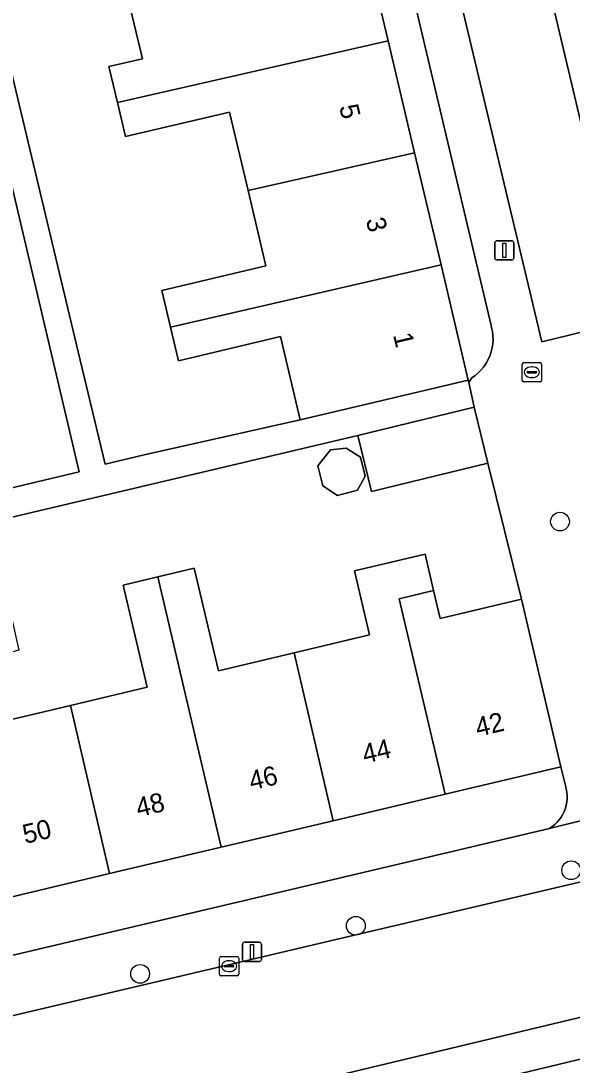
# Model space of a CAD drawing. Extents: x 158031 to 159244, y 380104 to 381214.
# Drawn here: x 158389.8 to 158418.6, y 380830.9 to 380885.4 of the extents above; entities that cross this region are included whole.
import ezdxf

# ---------------------------------------------------------------- set-up
doc = ezdxf.new("R2010")
doc.units = 0
for name, color, linetype in [('IMGEO_Boom', 7, 'Continuous'), ('IMGEO_Brandkraan', 7, 'Continuous'), ('IMGEO_Erf', 7, 'Continuous'), ('IMGEO_Kolk', 7, 'Continuous'), ('IMGEO_Lichtmast', 7, 'Continuous'), ('IMGEO_Muur', 7, 'Continuous'), ('IMGEO_Pand', 7, 'Continuous'), ('IMGEO_Pand_nummerreeks', 7, 'Continuous'), ('IMGEO_Parkeervlak_open', 7, 'Continuous'), ('IMGEO_Rijbaan_lokaal_open', 7, 'Continuous'), ('IMGEO_Voetpad_open', 7, 'Continuous')]:
    doc.layers.add(name, color=color, linetype=linetype)

msp = doc.modelspace()

# ---------------------------------------------------------------- linework, layer by layer
at = {"layer": 'IMGEO_Boom'}
for centre in [(158417.943, 380859.298), (158418.528, 380841.1), (158407.281, 380838.201), (158396.017, 380835.692)]:
    msp.add_circle(centre, 0.489, dxfattribs=at)
at = {"layer": 'IMGEO_Brandkraan'}
for p, q in [((158415.972, 380866.667), (158415.972, 380867.519)), ((158416.047, 380867.593), (158416.899, 380867.593)), ((158416.46, 380867.373), (158416.485, 380867.373)), ((158416.973, 380867.519), (158416.973, 380866.667)), ((158416.231, 380867.087), (158416.231, 380867.099)), ((158416.669, 380867.05), (158416.271, 380867.05)), ((158416.274, 380867.136), (158416.672, 380867.136)), ((158416.483, 380866.813), (158416.458, 380866.813)), ((158416.715, 380867.099), (158416.715, 380867.087)), ((158416.899, 380866.593), (158416.047, 380866.593))]:
    msp.add_line(p, q, dxfattribs=at)
for points in [[(158415.972, 380866.667), (158415.972, 380867.519)], [(158416.047, 380867.593), (158416.899, 380867.593)], [(158416.973, 380867.519), (158416.973, 380866.667)], [(158416.899, 380866.593), (158416.047, 380866.593)]]:
    msp.add_lwpolyline(points, dxfattribs=at)
for centre, radius, start, end in [((158416.049, 380867.517), 0.0765, 91.552, 178.448), ((158416.049, 380867.517), 0.0765, 91.552, 178.448), ((158416.897, 380867.517), 0.0765, 1.552, 88.448), ((158416.897, 380867.517), 0.0765, 1.552, 88.448), ((158416.049, 380866.669), 0.0765, 181.552, 268.448), ((158416.049, 380866.669), 0.0765, 181.552, 268.448), ((158416.271, 380867.096), 0.0403, 85.8775, 175.7526), ((158416.268, 380867.086), 0.0366, 178.938, 274.7102), ((158416.672, 380867.093), 0.043, 264.8664, 352.4533), ((158416.676, 380867.098), 0.0386, 1.7309, 96.639), ((158416.897, 380866.669), 0.0765, 271.552, 358.448), ((158416.897, 380866.669), 0.0765, 271.552, 358.448)]:
    msp.add_arc(centre, radius, start, end, dxfattribs=at)
for centre, major_axis, ratio, start_param, end_param in [((158416.459, 380867.093), (-0.387, 0.002), 0.722429, 4.712389, 7.853982), ((158416.484, 380867.093), (-0.39, 0.002), 0.717154, 1.570796, 4.712389)]:
    msp.add_ellipse(centre, major_axis=major_axis, ratio=ratio, start_param=start_param, end_param=end_param, dxfattribs=at)
at = {"layer": 'IMGEO_Erf'}
for points in [[(158407.583, 380890.235), (158408.966, 380884.383), (158410.346, 380878.544), (158411.729, 380872.693), (158413.149, 380866.686), (158413.191, 380866.551), (158413.336, 380866.795), (158413.513, 380866.92), (158413.678, 380867.06), (158413.829, 380867.214), (158413.967, 380867.382), (158414.088, 380867.56), (158414.194, 380867.75), (158414.282, 380867.947), (158414.352, 380868.152), (158414.403, 380868.362), (158414.436, 380868.576), (158414.449, 380868.792), (158414.443, 380869.009), (158414.417, 380869.224), (158414.373, 380869.435), (158414.344, 380869.537), (158405.883, 380905.251)], [(158384.676, 380902.106), (158392.784, 380868.149), (158394.184, 380862.286), (158396.233, 380862.775), (158404.369, 380864.611), (158403.343, 380868.95), (158398.013, 380867.69), (158397.597, 380869.45), (158397.144, 380871.367), (158402.578, 380872.651), (158401.65, 380876.581), (158400.683, 380880.672), (158395.251, 380879.389), (158394.832, 380881.163), (158394.387, 380883.045), (158396.132, 380883.458), (158395.274, 380887.088)], [(158378.748, 380834.154), (158417.391, 380843.287), (158417.533, 380843.381), (158417.666, 380843.488), (158417.789, 380843.606), (158417.901, 380843.735), (158418.002, 380843.873), (158418.089, 380844.02), (158418.163, 380844.174), (158418.223, 380844.334), (158418.268, 380844.498), (158418.298, 380844.666), (158418.314, 380844.836), (158418.314, 380845.007), (158418.299, 380845.177), (158418.269, 380845.345), (158418.242, 380845.448), (158417.995, 380846.495), (158411.946, 380845.065), (158406.104, 380843.685), (158400.249, 380842.301), (158394.425, 380840.924), (158388.591, 380839.545)]]:
    msp.add_lwpolyline(points, dxfattribs=at)
for points in [[(158388.645, 380879.634), (158384.134, 380878.575), (158384.553, 380876.804), (158379.174, 380875.533), (158380.134, 380871.473), (158381.071, 380867.507), (158386.423, 380868.772), (158386.87, 380866.882), (158387.284, 380865.129), (158381.918, 380863.861), (158382.937, 380859.549), (158392.838, 380861.888)], [(158407.206, 380856.721), (158410.896, 380857.593), (158411.344, 380855.697), (158411.687, 380854.248), (158415.925, 380855.25), (158414.168, 380862.351), (158408.097, 380860.869), (158407.386, 380863.784), (158384.071, 380858.296), (158384.129, 380858.048), (158387.696, 380858.892), (158388.341, 380856.357), (158388.815, 380856.469), (158389.687, 380852.578), (158387.539, 380852.037), (158388.317, 380848.743), (158392.384, 380849.704), (158396.386, 380850.65), (158395.124, 380855.987), (158396.949, 380856.418), (158398.842, 380856.865), (158400.106, 380851.516), (158404.057, 380852.449), (158407.996, 380853.38)], [(158405.293, 380862.214), (158405.96, 380863.035), (158406.777, 380863.125), (158407.52, 380862.653), (158407.762, 380861.662), (158407.37, 380860.946), (158406.327, 380860.663), (158405.551, 380861.156)]]:
    msp.add_lwpolyline(points, close=True, dxfattribs=at)
at = {"layer": 'IMGEO_Kolk'}
for p, q in [((158400.163, 380835.668), (158400.163, 380836.52)), ((158400.238, 380836.594), (158401.09, 380836.594)), ((158400.422, 380836.088), (158400.422, 380836.1)), ((158400.465, 380836.137), (158400.863, 380836.137)), ((158400.651, 380836.374), (158400.676, 380836.374)), ((158400.906, 380836.1), (158400.906, 380836.088)), ((158401.164, 380836.52), (158401.164, 380835.668)), ((158401.09, 380835.594), (158400.238, 380835.594)), ((158400.86, 380836.051), (158400.462, 380836.051)), ((158400.674, 380835.814), (158400.649, 380835.814))]:
    msp.add_line(p, q, dxfattribs=at)
for points in [[(158400.163, 380835.668), (158400.163, 380836.52)], [(158400.238, 380836.594), (158401.09, 380836.594)], [(158401.164, 380836.52), (158401.164, 380835.668)], [(158401.09, 380835.594), (158400.238, 380835.594)]]:
    msp.add_lwpolyline(points, dxfattribs=at)
for centre, radius, start, end in [((158400.24, 380836.518), 0.0765, 91.552, 178.448), ((158400.24, 380836.518), 0.0765, 91.552, 178.448), ((158400.462, 380836.097), 0.0403, 85.8775, 175.7526), ((158400.459, 380836.087), 0.0366, 178.938, 274.7102), ((158400.863, 380836.094), 0.043, 264.8664, 352.4533), ((158400.867, 380836.099), 0.0386, 1.7309, 96.639), ((158401.088, 380836.518), 0.0765, 1.552, 88.448), ((158401.088, 380836.518), 0.0765, 1.552, 88.448), ((158400.24, 380835.67), 0.0765, 181.552, 268.448), ((158400.24, 380835.67), 0.0765, 181.552, 268.448), ((158401.088, 380835.67), 0.0765, 271.552, 358.448), ((158401.088, 380835.67), 0.0765, 271.552, 358.448)]:
    msp.add_arc(centre, radius, start, end, dxfattribs=at)
for centre, major_axis, ratio, start_param, end_param in [((158400.65, 380836.094), (-0.387, 0.002), 0.722429, 4.712389, 7.853982), ((158400.675, 380836.094), (-0.39, 0.002), 0.717154, 1.570796, 4.712389)]:
    msp.add_ellipse(centre, major_axis=major_axis, ratio=ratio, start_param=start_param, end_param=end_param, dxfattribs=at)
at = {"layer": 'IMGEO_Lichtmast'}
for p, q in [((158414.54, 380873.052), (158414.54, 380873.852)), ((158414.54, 380873.852), (158414.54, 380873.052)), ((158414.64, 380873.952), (158415.43, 380873.952)), ((158415.43, 380873.952), (158414.64, 380873.952)), ((158415.53, 380873.852), (158415.53, 380873.052)), ((158415.53, 380873.052), (158415.53, 380873.852)), ((158415.43, 380872.952), (158414.64, 380872.952)), ((158414.64, 380872.952), (158415.43, 380872.952)), ((158401.362, 380836.442), (158401.362, 380837.242)), ((158401.362, 380837.242), (158401.362, 380836.442)), ((158401.462, 380837.342), (158402.252, 380837.342)), ((158402.252, 380837.342), (158401.462, 380837.342)), ((158402.352, 380837.242), (158402.352, 380836.442)), ((158402.352, 380836.442), (158402.352, 380837.242)), ((158402.252, 380836.342), (158401.462, 380836.342)), ((158401.462, 380836.342), (158402.252, 380836.342))]:
    msp.add_line(p, q, dxfattribs=at)
for points in [[(158414.96, 380873.827), (158415.11, 380873.827), (158415.11, 380873.077), (158414.96, 380873.077), (158414.96, 380873.827)], [(158401.782, 380837.217), (158401.932, 380837.217), (158401.932, 380836.467), (158401.782, 380836.467), (158401.782, 380837.217)]]:
    msp.add_lwpolyline(points, dxfattribs=at)
for centre, start, end in [((158414.64, 380873.852), 90, 180), ((158414.64, 380873.852), 90, 180), ((158415.43, 380873.852), 0, 90), ((158415.43, 380873.852), 360, 90), ((158414.64, 380873.052), 180, 270), ((158414.64, 380873.052), 180, 270), ((158415.43, 380873.052), 270, 0), ((158415.43, 380873.052), 270, 0), ((158401.462, 380837.242), 90, 180), ((158401.462, 380837.242), 90, 180), ((158402.252, 380837.242), 0, 90), ((158402.252, 380837.242), 360, 90), ((158401.462, 380836.442), 180, 270), ((158401.462, 380836.442), 180, 270), ((158402.252, 380836.442), 270, 0), ((158402.252, 380836.442), 270, 0)]:
    msp.add_arc(centre, 0.1, start, end, dxfattribs=at)
at = {"layer": 'IMGEO_Muur'}
msp.add_lwpolyline([(158414.168, 380862.351), (158415.925, 380855.25)], dxfattribs=at)
at = {"layer": 'IMGEO_Pand'}
for points in [[(158407.583, 380890.235), (158398.856, 380888.287), (158398.935, 380887.953), (158395.274, 380887.088), (158396.132, 380883.458), (158394.387, 380883.045), (158394.832, 380881.163), (158408.966, 380884.383)], [(158410.346, 380878.544), (158408.966, 380884.383), (158394.832, 380881.163), (158395.251, 380879.389), (158400.683, 380880.672), (158401.65, 380876.581)], [(158397.597, 380869.45), (158411.729, 380872.693), (158410.346, 380878.544), (158401.65, 380876.581), (158402.578, 380872.651), (158397.144, 380871.367)], [(158397.597, 380869.45), (158398.013, 380867.69), (158403.343, 380868.95), (158404.369, 380864.611), (158408.284, 380865.536), (158413.149, 380866.686), (158411.729, 380872.693)], [(158414.168, 380862.351), (158413.457, 380865.266), (158407.386, 380863.784), (158408.097, 380860.869)], [(158405.293, 380862.214), (158405.551, 380861.156), (158406.327, 380860.663), (158407.37, 380860.946), (158407.762, 380861.662), (158407.52, 380862.653), (158406.777, 380863.125), (158405.96, 380863.035)], [(158404.057, 380852.449), (158406.104, 380843.685), (158411.946, 380845.065), (158409.544, 380855.272), (158411.344, 380855.697), (158410.896, 380857.593), (158407.206, 380856.721), (158407.996, 380853.38)], [(158404.057, 380852.449), (158400.106, 380851.516), (158398.842, 380856.865), (158396.949, 380856.418), (158400.249, 380842.301), (158406.104, 380843.685)], [(158392.384, 380849.704), (158394.425, 380840.924), (158400.249, 380842.301), (158396.949, 380856.418), (158395.124, 380855.987), (158396.386, 380850.65)], [(158411.946, 380845.065), (158417.995, 380846.495), (158415.925, 380855.25), (158411.687, 380854.248), (158411.344, 380855.697), (158409.544, 380855.272)], [(158392.384, 380849.704), (158388.317, 380848.743), (158387.539, 380852.037), (158385.765, 380851.618), (158383.964, 380851.192), (158384.413, 380849.292), (158386.21, 380849.717), (158388.591, 380839.545), (158394.425, 380840.924)]]:
    msp.add_lwpolyline(points, close=True, dxfattribs=at)
at = {"layer": 'IMGEO_Parkeervlak_open'}
msp.add_lwpolyline([(158408.671, 380903.573), (158417.003, 380868.676), (158421.49, 380869.778), (158413.211, 380904.66), (158412.805, 380904.563)], close=True, dxfattribs=at)
for points in [[(158420.125, 380833.689), (158384.586, 380825.186)], [(158403.115, 380827.409), (158423.774, 380832.383)]]:
    msp.add_lwpolyline(points, dxfattribs=at)
at = {"layer": 'IMGEO_Rijbaan_lokaal_open'}
for points in [[(158422.216, 380891.65), (158450.904, 380898.43), (158446.846, 380916.284), (158412.391, 380908.116), (158412.316, 380908.434), (158411.93, 380908.345), (158412.805, 380904.563), (158413.211, 380904.66), (158421.49, 380869.778), (158423.115, 380862.932), (158426.327, 380849.398), (158426.008, 380849.326), (158426.87, 380845.655), (158427.196, 380845.738), (158432.809, 380847.002)], [(158382.955, 380824.821), (158384.586, 380825.186), (158420.125, 380833.689), (158426.859, 380835.28), (158434.542, 380837.096), (158465.626, 380844.441), (158469.788, 380845.423), (158468.191, 380852.193), (158458.51, 380849.883), (158455.24, 380849.102), (158434.124, 380844.068), (158427.688, 380842.533), (158381.334, 380831.623)]]:
    msp.add_lwpolyline(points, close=True, dxfattribs=at)
at = {"layer": 'IMGEO_Voetpad_open'}
for points in [[(158405.883, 380905.251), (158414.344, 380869.537), (158414.373, 380869.435), (158414.417, 380869.224), (158414.443, 380869.009), (158414.449, 380868.792), (158414.436, 380868.576), (158414.403, 380868.362), (158414.352, 380868.152), (158414.282, 380867.947), (158414.194, 380867.75), (158414.088, 380867.56), (158413.967, 380867.382), (158413.829, 380867.214), (158413.678, 380867.06), (158413.513, 380866.92), (158413.336, 380866.795), (158413.191, 380866.551), (158413.457, 380865.266), (158414.168, 380862.351), (158415.925, 380855.25), (158417.995, 380846.495), (158418.242, 380845.448), (158418.269, 380845.345), (158418.299, 380845.177), (158418.314, 380845.007), (158418.314, 380844.836), (158418.298, 380844.666), (158418.268, 380844.498), (158418.223, 380844.334), (158418.163, 380844.174), (158418.089, 380844.02), (158418.002, 380843.873), (158417.901, 380843.735), (158417.789, 380843.606), (158417.666, 380843.488), (158417.533, 380843.381), (158417.391, 380843.287), (158421.532, 380844.298)], [(158421.49, 380869.778), (158417.003, 380868.676), (158408.671, 380903.573)], [(158380.219, 380831.378), (158381.334, 380831.623), (158427.688, 380842.533), (158434.124, 380844.068), (158455.24, 380849.102), (158458.51, 380849.883), (158468.191, 380852.193), (158470.875, 380852.834), (158500, 380859.786), (158501.877, 380860.234), (158519.469, 380864.387)], [(158500, 380862.796), (158459.414, 380853.223), (158457.923, 380852.871), (158455.017, 380852.184), (158447.832, 380850.462), (158439.088, 380848.395), (158436.196, 380847.728), (158432.809, 380847.002), (158427.196, 380845.738), (158426.87, 380845.655), (158421.532, 380844.298), (158417.391, 380843.287), (158378.748, 380834.154)], [(158423.774, 380832.383), (158403.115, 380827.409)]]:
    msp.add_lwpolyline(points, dxfattribs=at)
msp.add_lwpolyline([(158392.784, 380868.149), (158384.676, 380902.106), (158383.406, 380901.807), (158388.286, 380881.153), (158388.478, 380881.198), (158388.837, 380879.679), (158388.645, 380879.634), (158392.838, 380861.888), (158382.937, 380859.549), (158378.984, 380858.615), (158374.118, 380857.465), (158371.247, 380856.787), (158371.587, 380855.347), (158375.938, 380856.375), (158384.071, 380858.296), (158407.386, 380863.784), (158413.457, 380865.266), (158413.191, 380866.551), (158413.149, 380866.686), (158408.284, 380865.536), (158404.369, 380864.611), (158396.233, 380862.775), (158394.184, 380862.286)], close=True, dxfattribs=at)

# ---------------------------------------------------------------- texts
at = {"layer": 'IMGEO_Pand_nummerreeks'}
for s, rotation, p in [('5', 283.2986, (158406.405, 380880.958)), ('3', 283.2986, (158407.801, 380875.055)), ('1', 283.2986, (158409.222, 380869.041)), ('42', 13.2977, (158413.652, 380848.058)), ('44', 13.2977, (158407.744, 380846.661)), ('46', 13.2977, (158401.832, 380845.264)), ('48', 13.2977, (158395.924, 380843.867)), ('50', 13.2984, (158390.012, 380842.471))]:
    msp.add_text(s, height=1, rotation=rotation, dxfattribs=at).set_placement(p)

doc.saveas('drawing.dxf')
